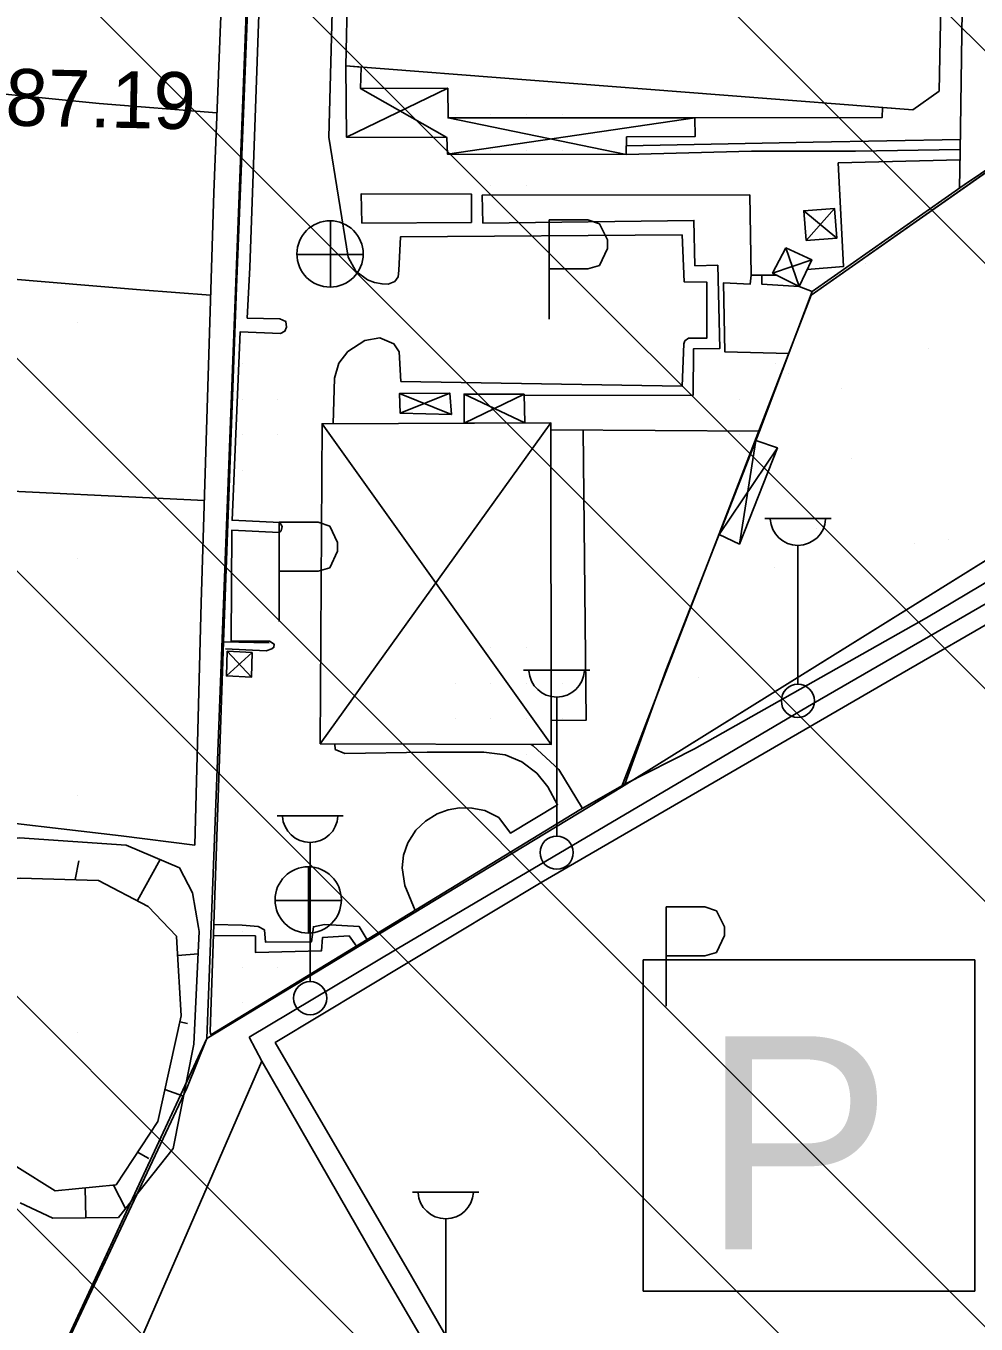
# Model space of a CAD drawing. Extents: x 417995 to 421451, y 4454518 to 4458015.
# Drawn here: x 420558.9 to 420659.3, y 4455864.6 to 4456001.6 of the extents above; entities that cross this region are included whole.
import ezdxf

# ---------------------------------------------------------------- set-up
doc = ezdxf.new("R2010")
doc.units = 0
for name, color, linetype in [('ADAKENARI', 7, 'Continuous'), ('B_Betonzemin', 7, 'Continuous'), ('B_Sundurma', 7, 'Continuous'), ('B_Teras', 7, 'Continuous'), ('B_Ticari', 7, 'Continuous'), ('O_Park_Bahce', 7, 'Continuous'), ('PL_AYA_PARK_DINLENME', 7, 'Continuous'), ('PL_KAMU_HİZMET_ALANI', 7, 'Continuous'), ('PL_T_TURIZM_TA', 7, 'Continuous'), ('PL_TA_K_OTOPARK', 7, 'Continuous'), ('S_Cad_Sok_Lambasi', 7, 'Continuous'), ('S_Otopark', 7, 'Continuous'), ('S_Rogar_Kapagi', 7, 'Continuous'), ('SEMBOL_FAT', 7, 'Continuous'), ('Sev_Sevalti', 7, 'Continuous'), ('Sev_Sevustu', 7, 'Continuous'), ('Sev_Tarama', 7, 'Continuous'), ('Sinir_Cit_bir_taraf', 7, 'Continuous'), ('Sinir_Duvar_tek_tarafa_ait', 7, 'Continuous'), ('Sinir_Ist_Duvari', 7, 'Continuous'), ('Sinir_itirazli_Mulkiyet', 7, 'Continuous'), ('Sinir_Yesil_Cit', 7, 'Continuous'), ('SN_TR_SIVILASMA', 7, 'Continuous'), ('TRFAT_KHA', 7, 'Continuous'), ('TRFAT_PARKALANI', 7, 'Continuous'), ('TRFAT_TURİZM', 7, 'Continuous'), ('Y_Kot_Noktasi', 7, 'Continuous'), ('Yol_Kaldirim_kenari_bordurtasi', 7, 'Continuous'), ('Yol_Sose', 7, 'Continuous')]:
    doc.layers.add(name, color=color, linetype=linetype)

msp = doc.modelspace()

# ---------------------------------------------------------------- linework, layer by layer
at = {"layer": 'ADAKENARI'}
for p, q in [((420584.65, 4456067.45), (420582.08, 4456000.28)), ((420582.08, 4456000.28), (420578.04, 4455894.75)), ((420672.86, 4455995.01), (420641.86, 4455973.2)), ((420641.86, 4455973.2), (420621.81, 4455921.26)), ((420621.81, 4455921.26), (420693.23, 4455965.73)), ((420621.81, 4455921.26), (420578.04, 4455894.75)), ((420550.56, 4455835.6), (420578.04, 4455894.75))]:
    msp.add_line(p, q, dxfattribs=at)
at = {"layer": 'B_Betonzemin'}
msp.add_lwpolyline([(420617.79, 4455958.98), (420618.08, 4455928.33), (420614.38, 4455928.3)], dxfattribs=at)
at = {"layer": 'B_Sundurma'}
for p, q in [((420592.79, 4455989.89), (420603.48, 4455995.06)), ((420594.28, 4455995.02), (420603.38, 4455989.86)), ((420603.46, 4455988.09), (420629.57, 4455991.95)), ((420603.51, 4455991.92), (420622.31, 4455988.08)), ((420641.07, 4455982.13), (420644.56, 4455979.25)), ((420641.33, 4455978.99), (420644.33, 4455982.36)), ((420639.16, 4455978.22), (420640.57, 4455974.12)), ((420641.91, 4455976.96), (420637.78, 4455975.55)), ((420603.86, 4455960.6), (420598.39, 4455962.84)), ((420603.7, 4455962.86), (420598.44, 4455960.76)), ((420605.2, 4455962.78), (420611.6, 4455959.72)), ((420605.2, 4455959.7), (420611.54, 4455962.75)), ((420590.02, 4455925.84), (420614.37, 4455959.73)), ((420590.2, 4455959.64), (420614.38, 4455925.77)), ((420634.28, 4455946.93), (420636.02, 4455957.88)), ((420632.14, 4455947.96), (420638.28, 4455957.09)), ((420582.81, 4455935.48), (420580.11, 4455933.01)), ((420582.77, 4455932.9), (420580.19, 4455935.63))]:
    msp.add_line(p, q, dxfattribs=at)
for points in [[(420592.71, 4455997.41), (420592.79, 4455989.89), (420603.38, 4455989.86), (420603.46, 4455988.09), (420622.31, 4455988.08), (420622.36, 4455989.93), (420629.6, 4455989.96), (420629.57, 4455991.95), (420603.51, 4455991.92), (420603.48, 4455995.06), (420594.28, 4455995.02), (420594.34, 4455997.29)], [(420641.33, 4455978.99), (420641.07, 4455982.13), (420644.33, 4455982.36), (420644.56, 4455979.25)], [(420639.16, 4455978.22), (420641.91, 4455976.96), (420640.57, 4455974.12), (420637.78, 4455975.55)], [(420603.86, 4455960.6), (420603.7, 4455962.86), (420598.39, 4455962.84), (420598.44, 4455960.76)], [(420605.2, 4455959.7), (420605.2, 4455962.78), (420611.54, 4455962.75), (420611.6, 4455959.72)], [(420590.02, 4455925.84), (420590.2, 4455959.64), (420614.37, 4455959.73), (420614.38, 4455925.77)], [(420632.14, 4455947.96), (420634.28, 4455946.93), (420638.28, 4455957.09), (420636.02, 4455957.88)], [(420582.81, 4455935.48), (420582.77, 4455932.9), (420580.11, 4455933.01), (420580.19, 4455935.63)]]:
    msp.add_lwpolyline(points, close=True, dxfattribs=at)
at = {"layer": 'B_Teras'}
msp.add_lwpolyline([(420592.71, 4455997.41), (420592.89, 4456005.5), (420655.59, 4456005.7), (420655.36, 4455994.76), (420652.59, 4455992.79)], close=True, dxfattribs=at)
at = {"layer": 'B_Ticari'}
msp.add_lwpolyline([(420603.51, 4455991.92), (420603.48, 4455995.06), (420594.28, 4455995.02), (420594.34, 4455997.29), (420592.71, 4455997.41), (420592.89, 4456005.5), (420655.59, 4456005.7), (420655.36, 4455994.76), (420652.59, 4455992.79), (420649.37, 4455993.04), (420649.36, 4455991.98)], close=True, dxfattribs=at)
at = {"layer": 'O_Park_Bahce'}
for points in [[(420639.48, 4455967.06), (420632.75, 4455967.23), (420632.58, 4455974.51), (420635.42, 4455974.39), (420635.51, 4455975.32)], [(420636.63, 4455975.32), (420636.63, 4455974.38), (420640.57, 4455974.12), (420641.95, 4455973.61)]]:
    msp.add_lwpolyline(points, dxfattribs=at)
at = {"layer": 'PL_AYA_PARK_DINLENME'}
msp.add_lwpolyline([(420693.23, 4455965.73), (420621.81, 4455921.26), (420641.86, 4455973.2), (420672.86, 4455995.01), (420663.72, 4456014.91), (420665.12, 4456014.82), (420667.87, 4456014.43), (420670.53, 4456013.64), (420673.05, 4456012.46), (420675.36, 4456010.92), (420677.41, 4456009.05), (420679.17, 4456006.9), (420680.58, 4456004.51), (420681.62, 4456001.94)], close=True, dxfattribs=at)
at = {"layer": 'PL_KAMU_HİZMET_ALANI'}
msp.add_lwpolyline([(420584.65, 4456067.45), (420582.08, 4456000.28), (420578.04, 4455894.75), (420575.94, 4455889.49), (420550.56, 4455835.6), (420525.22, 4455781.05), (420516.32, 4455752.85), (420511.56, 4455731.89), (420506.44, 4455709.38), (420499.28, 4455692.79), (420495.57, 4455677.66), (420488.85, 4455650.29), (420482.66, 4455589.65), (420479.31, 4455554.16), (420467.35, 4455501.65), (420461.1, 4455474.22), (420459.55, 4455467.41), (420458.85, 4455454.77), (420457.92, 4455437.99), (420419.68, 4455375.72)], dxfattribs=at)
at = {"layer": 'PL_T_TURIZM_TA'}
msp.add_lwpolyline([(420641.86, 4455973.2), (420621.81, 4455921.26), (420578.04, 4455894.75), (420582.08, 4456000.28), (420584.65, 4456067.45), (420609.47, 4456053.71), (420608.68, 4456034.54), (420609.89, 4456031.03), (420610.86, 4456028.17), (420613.42, 4456024.49), (420615.55, 4456021.97), (420622.76, 4456017.94), (420626.27, 4456017.35), (420663.72, 4456014.91), (420672.86, 4455995.01)], close=True, dxfattribs=at)
at = {"layer": 'PL_TA_K_OTOPARK'}
msp.add_lwpolyline([(420578.04, 4455894.75), (420621.81, 4455921.26), (420693.23, 4455965.73), (420713.63, 4455902.08), (420714.27, 4455899.43), (420714.5, 4455896.71), (420714.32, 4455893.98), (420713.73, 4455891.31), (420712.75, 4455888.76), (420711.4, 4455886.39), (420709.7, 4455884.25), (420707.71, 4455882.38), (420705.46, 4455880.83), (420604.42, 4455822.11), (420593.39, 4455815.7), (420591.4, 4455814.51), (420589.43, 4455813.26), (420587.5, 4455811.97), (420585.61, 4455810.62), (420583.75, 4455809.23), (420581.92, 4455807.78), (420580.13, 4455806.29), (420578.39, 4455804.76), (420550.56, 4455835.6)], close=True, dxfattribs=at)
at = {"layer": 'S_Cad_Sok_Lambasi'}
for p, q in [((420636.95, 4455949.63), (420643.95, 4455949.63)), ((420640.45, 4455932.13), (420640.45, 4455946.8)), ((420611.48, 4455933.61), (420618.48, 4455933.61)), ((420614.98, 4455916.11), (420614.98, 4455930.78)), ((420585.45, 4455918.25), (420592.45, 4455918.25)), ((420588.95, 4455900.75), (420588.95, 4455915.43)), ((420599.76, 4455878.53), (420606.76, 4455878.53)), ((420603.26, 4455861.03), (420603.26, 4455875.7))]:
    msp.add_line(p, q, dxfattribs=at)
for centre in [(420640.45, 4455930.38), (420614.98, 4455914.36), (420588.95, 4455899)]:
    msp.add_circle(centre, 1.75, dxfattribs=at)
for centre in [(420640.45, 4455949.73), (420614.98, 4455933.71), (420588.95, 4455918.36), (420603.26, 4455878.63)]:
    msp.add_arc(centre, 2.93, 183.298, 356.9072, dxfattribs=at)
at = {"layer": 'S_Otopark'}
for points in [[(420614.17, 4455981.18), (420618.27, 4455981.18)], [(420614.17, 4455970.68), (420614.17, 4455981.18)], [(420618.27, 4455981.18), (420619.49, 4455980.76), (420620.33, 4455979.05), (420620.33, 4455978.14), (420619.49, 4455976.35), (420618.27, 4455976)], [(420618.27, 4455976), (420614.17, 4455976)], [(420585.69, 4455949.25), (420589.78, 4455949.25)], [(420585.69, 4455938.75), (420585.69, 4455949.25)], [(420589.78, 4455949.25), (420591.01, 4455948.83), (420591.85, 4455947.11), (420591.85, 4455946.2), (420591.01, 4455944.42), (420589.78, 4455944.07)], [(420589.78, 4455944.07), (420585.69, 4455944.07)], [(420626.53, 4455908.65), (420630.63, 4455908.65)], [(420626.53, 4455898.15), (420626.53, 4455908.65)], [(420630.63, 4455908.65), (420631.85, 4455908.23), (420632.69, 4455906.52), (420632.69, 4455905.61), (420631.85, 4455903.82), (420630.63, 4455903.47)], [(420630.63, 4455903.47), (420626.53, 4455903.47)]]:
    msp.add_lwpolyline(points, dxfattribs=at)
at = {"layer": 'S_Rogar_Kapagi'}
for p, q in [((420591.1, 4455974.05), (420591.1, 4455981.05)), ((420587.53, 4455977.51), (420594.53, 4455977.51)), ((420588.79, 4455905.84), (420588.79, 4455912.84)), ((420585.22, 4455909.3), (420592.22, 4455909.3))]:
    msp.add_line(p, q, dxfattribs=at)
for centre in [(420591.05, 4455977.57), (420588.74, 4455909.37)]:
    msp.add_circle(centre, 3.5, dxfattribs=at)
at = {"layer": 'SEMBOL_FAT'}
for p, q in [((420624.12, 4455903.06), (420624.12, 4455868.06)), ((420624.12, 4455903.06), (420659.12, 4455903.06)), ((420659.12, 4455903.06), (420659.12, 4455868.06)), ((420624.12, 4455868.06), (420659.12, 4455868.06))]:
    msp.add_line(p, q, dxfattribs=at)
at = {"layer": 'Sev_Sevalti'}
for points in [[(420556.38, 4455878.41), (420549.72, 4455878.33), (420545.96, 4455876.33), (420531.83, 4455875.76), (420525.74, 4455878.07), (420524.78, 4455880.25), (420525.09, 4455883.21), (420526.8, 4455887.38), (420533.93, 4455893.76), (420543.84, 4455911.78), (420548.81, 4455914.48), (420558.24, 4455915.92), (420569.53, 4455915.15), (420575.14, 4455912.75), (420576.53, 4455910.11), (420577.16, 4455906.46)], [(420577.16, 4455906.46), (420577.23, 4455906.04), (420576.67, 4455894.14), (420574.49, 4455883.14), (420568.7, 4455875.85), (420561.79, 4455875.76), (420558.32, 4455877.39)]]:
    msp.add_lwpolyline(points, dxfattribs=at)
at = {"layer": 'Sev_Sevustu'}
msp.add_lwpolyline([(420574.88, 4455904.89), (420575.34, 4455897.13), (420572.85, 4455885.96), (420568.45, 4455879.29), (420562.02, 4455878.66), (420557.99, 4455881.18), (420553.06, 4455882.28), (420546.97, 4455882.03), (420541.29, 4455881.66), (420536.63, 4455881.44), (420534.21, 4455882.05), (420533.75, 4455882.83), (420534.48, 4455885.4), (420541.71, 4455895.84), (420547.8, 4455906.66), (420550.17, 4455909.85), (420553.1, 4455911.06), (420558.33, 4455911.68), (420566.6, 4455911.43), (420571.86, 4455908.69), (420574.84, 4455905.54), (420574.88, 4455904.89)], dxfattribs=at)
at = {"layer": 'Sev_Tarama'}
for p, q in [((420564.12, 4455911.51), (420564.52, 4455913.49)), ((420570.72, 4455909.29), (420573.11, 4455913.62)), ((420574.96, 4455903.51), (420577.12, 4455903.67)), ((420575.2, 4455896.51), (420575.98, 4455896.33)), ((420573.61, 4455889.36), (420575.59, 4455888.65)), ((420570.72, 4455882.75), (420571.91, 4455882.06)), ((420568.18, 4455879.27), (420569.46, 4455876.8)), ((420565.18, 4455878.97), (420565.27, 4455875.81))]:
    msp.add_line(p, q, dxfattribs=at)
at = {"layer": 'Sinir_Cit_bir_taraf'}
for points in [[(420657.6, 4455989.66), (420642.05, 4455989.37), (420622.33, 4455988.98)], [(420689.22, 4455960.09), (420654.04, 4455939.14), (420629.52, 4455925.33), (420622.19, 4455921.59)]]:
    msp.add_lwpolyline(points, dxfattribs=at)
at = {"layer": 'Sinir_Duvar_tek_tarafa_ait'}
for points in [[(420581.91, 4455992.4), (420582.69, 4456012.2)], [(420673.43, 4455995.24), (420658.01, 4455984.88), (420641.95, 4455973.61), (420636.4, 4455958.86), (420614.37, 4455959.01)], [(420579.79, 4455936.6), (420581.16, 4455974.04), (420581.91, 4455992.4)], [(420636.4, 4455958.86), (420626.52, 4455933.6)], [(420578.39, 4455895.48), (420579.79, 4455936.6)], [(420579.79, 4455936.6), (420584.62, 4455936.52)], [(420626.52, 4455933.6), (420622.19, 4455921.59), (420617.43, 4455918.89)], [(420617.43, 4455918.89), (420578.47, 4455895.11), (420578.39, 4455895.48)]]:
    msp.add_lwpolyline(points, dxfattribs=at)
at = {"layer": 'Sinir_Ist_Duvari'}
for points in [[(420656.2, 4456015.28), (420657.33, 4456012.92), (420657.66, 4456011.52), (420657.78, 4456003.26), (420657.59, 4455988.38)], [(420657.59, 4455988.38), (420657.52, 4455984.54)]]:
    msp.add_lwpolyline(points, dxfattribs=at)
at = {"layer": 'Sinir_itirazli_Mulkiyet'}
for points in [[(420578.77, 4455984.06), (420579.48, 4456001.81), (420580.51, 4456024.77), (420581.95, 4456052.8), (420582.81, 4456066.91)], [(420579.11, 4455992.48), (420566.68, 4455993.44), (420535.81, 4455996.51), (420516.98, 4455998.72)], [(420578.77, 4455984.06), (420577.45, 4455940.72), (420576.76, 4455915.15), (420568.98, 4455916.13), (420551.45, 4455918.16), (420525.02, 4455920.72), (420510.5, 4455922.59)], [(420512.55, 4455980.67), (420517.36, 4455979.74), (420542.08, 4455976.19), (420571.03, 4455973.79), (420578.44, 4455973.23)], [(420577.78, 4455951.54), (420551.6, 4455952.81), (420518.7, 4455955), (420511.06, 4455955.35)]]:
    msp.add_lwpolyline(points, dxfattribs=at)
at = {"layer": 'Sinir_Yesil_Cit'}
for points in [[(420605.99, 4455980.88), (420594.4, 4455980.81)], [(420611.55, 4455962.61), (420629.39, 4455962.66), (420629.43, 4455967.56), (420632.22, 4455967.6), (420631.99, 4455976.37), (420629.57, 4455976.32), (420629.46, 4455981.1), (420607.19, 4455980.8)]]:
    msp.add_lwpolyline(points, dxfattribs=at)
at = {"layer": 'SN_TR_SIVILASMA'}
for p, q in [((421270.47, 4455388.74), (420206.08, 4456453.13)), ((421270.24, 4455366.53), (420198.6, 4456438.16)), ((421269.77, 4455322.09), (420183.63, 4456408.23)), ((421269.54, 4455299.87), (420176.15, 4456393.26)), ((421269.08, 4455255.43), (420161.18, 4456363.33)), ((421268.85, 4455233.21), (420151.38, 4456350.68)), ((421268.38, 4455188.77), (420123.47, 4456333.68)), ((421268.15, 4455166.56), (420116.87, 4456317.84))]:
    msp.add_line(p, q, dxfattribs=at)
at = {"layer": 'TRFAT_KHA'}
for p, q in [((420564.37, 4455995.38), (420564.37, 4455995.38)), ((420564.37, 4455970.38), (420564.37, 4455970.38)), ((420564.37, 4455945.38), (420564.37, 4455945.38)), ((420564.37, 4455920.38), (420564.37, 4455920.38)), ((420564.37, 4455895.38), (420564.37, 4455895.38)), ((420564.37, 4455870.38), (420564.37, 4455870.38))]:
    msp.add_line(p, q, dxfattribs=at)
at = {"layer": 'TRFAT_PARKALANI'}
for p, q in [((420647.6, 4455976.58), (420647.6, 4455976.58)), ((420654.26, 4455967.6), (420654.26, 4455967.6)), ((420639.48, 4455964.99), (420639.48, 4455964.99)), ((420645.06, 4455963.35), (420645.06, 4455963.35)), ((420646.14, 4455956.01), (420646.14, 4455956.01)), ((420642.45, 4455948.58), (420642.45, 4455948.58)), ((420652.81, 4455947.03), (420652.81, 4455947.03)), ((420656.36, 4455947.46), (420656.36, 4455947.46)), ((420638.03, 4455944.43), (420638.03, 4455944.43)), ((420629.92, 4455932.84), (420629.92, 4455932.84))]:
    msp.add_line(p, q, dxfattribs=at)
at = {"layer": 'TRFAT_TURİZM'}
for p, q in [((420608.04, 4455996), (420608.04, 4455996)), ((420611.79, 4455996), (420611.79, 4455996)), ((420604.29, 4455992.25), (420604.29, 4455992.25)), ((420608.04, 4455992.25), (420608.04, 4455992.25)), ((420611.79, 4455992.25), (420611.79, 4455992.25)), ((420615.54, 4455992.25), (420615.54, 4455992.25)), ((420604.29, 4455988.5), (420604.29, 4455988.5)), ((420608.04, 4455988.5), (420608.04, 4455988.5)), ((420611.79, 4455988.5), (420611.79, 4455988.5)), ((420615.54, 4455988.5), (420615.54, 4455988.5)), ((420608.04, 4455984.75), (420608.04, 4455984.75)), ((420611.79, 4455984.75), (420611.79, 4455984.75)), ((420581.79, 4455966), (420581.79, 4455966)), ((420638.04, 4455966), (420638.04, 4455966)), ((420581.79, 4455962.25), (420581.79, 4455962.25)), ((420585.54, 4455962.25), (420585.54, 4455962.25)), ((420634.29, 4455962.25), (420634.29, 4455962.25)), ((420581.79, 4455958.5), (420581.79, 4455958.5)), ((420585.54, 4455958.5), (420585.54, 4455958.5)), ((420634.29, 4455958.5), (420634.29, 4455958.5)), ((420581.79, 4455954.75), (420581.79, 4455954.75)), ((420608.04, 4455936), (420608.04, 4455936)), ((420611.79, 4455936), (420611.79, 4455936)), ((420604.29, 4455932.25), (420604.29, 4455932.25)), ((420608.04, 4455932.25), (420608.04, 4455932.25)), ((420611.79, 4455932.25), (420611.79, 4455932.25)), ((420615.54, 4455932.25), (420615.54, 4455932.25)), ((420604.29, 4455928.5), (420604.29, 4455928.5)), ((420608.04, 4455928.5), (420608.04, 4455928.5)), ((420611.79, 4455928.5), (420611.79, 4455928.5)), ((420615.54, 4455928.5), (420615.54, 4455928.5)), ((420608.04, 4455924.75), (420608.04, 4455924.75)), ((420611.79, 4455924.75), (420611.79, 4455924.75)), ((420581.79, 4455906), (420581.79, 4455906)), ((420581.79, 4455902.25), (420581.79, 4455902.25)), ((420585.54, 4455902.25), (420585.54, 4455902.25)), ((420581.79, 4455898.5), (420581.79, 4455898.5))]:
    msp.add_line(p, q, dxfattribs=at)
at = {"layer": 'Yol_Kaldirim_kenari_bordurtasi'}
for points in [[(420657.59, 4455988.6), (420646.52, 4455988.41), (420635.54, 4455988.4), (420622.31, 4455988.08)], [(420657.57, 4455987.52), (420644.7, 4455987.17), (420645.25, 4455976.23), (420641.43, 4455975.94)], [(420594.4, 4455980.81), (420594.34, 4455983.93), (420605.97, 4455983.88), (420605.99, 4455980.88)], [(420607.19, 4455980.8), (420607.12, 4455983.78), (420635.37, 4455983.79), (420635.51, 4455975.32), (420638.26, 4455975.31)], [(420714.59, 4455887.89), (420697.08, 4455917.76), (420677.93, 4455950.85), (420642.07, 4455930.1), (420598.13, 4455904.22), (420582.52, 4455894.87)], [(420617.69, 4455919.03), (420615.21, 4455923.12), (420612.5, 4455925.63), (420612.27, 4455925.78)], [(420593.85, 4455904.49), (420593.05, 4455905.56), (420590.24, 4455905.39), (420590.16, 4455904.01), (420583.17, 4455903.82), (420583.16, 4455905.57), (420578.73, 4455905.6)], [(420582.52, 4455894.87), (420583.83, 4455892.33)]]:
    msp.add_lwpolyline(points, dxfattribs=at)
at = {"layer": 'Yol_Sose'}
for points in [[(420582.57, 4455976.15), (420583.73, 4456008.78)], [(420591.33, 4456005.75), (420590.93, 4455989.89), (420592.97, 4455977.24)], [(420592.97, 4455977.24), (420593.76, 4455975.74), (420595.01, 4455974.83), (420595.74, 4455974.55), (420596.55, 4455974.4), (420597.2, 4455974.38), (420597.88, 4455974.65), (420598.23, 4455975.16), (420598.31, 4455975.81), (420598.47, 4455979.36), (420628.22, 4455979.57), (420628.43, 4455974.63), (420630.82, 4455974.59), (420630.82, 4455968.67), (420628.9, 4455968.69), (420628.52, 4455968.39), (420628.39, 4455968.07), (420628.22, 4455963.61), (420598.53, 4455964.11), (420598.36, 4455967.22), (420597.79, 4455968.09), (420596.31, 4455968.72), (420594.71, 4455968.43), (420592.94, 4455967.27), (420591.96, 4455966.03), (420591.52, 4455964.44), (420591.38, 4455959.64)], [(420582.57, 4455976.15), (420582.31, 4455970.79), (420585.75, 4455970.72), (420586.37, 4455970.44), (420586.44, 4455969.84), (420586.27, 4455969.4), (420585.82, 4455969.16), (420581.56, 4455969.36), (420580.71, 4455949.46), (420585.73, 4455949.21), (420585.99, 4455948.78), (420585.89, 4455948.34), (420585.66, 4455948.17), (420580.69, 4455948.42), (420580.6, 4455936.69), (420584.65, 4455936.69), (420585.13, 4455936.38), (420585.12, 4455936.04), (420584.91, 4455935.89), (420584.32, 4455935.68), (420580.01, 4455935.89)], [(420695.05, 4455876.18), (420713.1, 4455887.06), (420687.66, 4455930.97), (420677.4, 4455948.31), (420649.89, 4455932.39), (420613.33, 4455911.21), (420585.27, 4455894.31), (420599.67, 4455869.56), (420620.98, 4455832.6), (420634.21, 4455840.32)], [(420591.55, 4455925.84), (420591.6, 4455925.25), (420592.61, 4455924.83), (420601.32, 4455924.95), (420607.28, 4455924.97), (420609.55, 4455924.7), (420611.3, 4455923.93), (420612.89, 4455922.75), (420614.05, 4455921.29), (420615.07, 4455919.41), (420610.09, 4455916.43), (420608.88, 4455918.06), (420607.4, 4455918.8), (420606.03, 4455919.06), (420604.72, 4455919.08), (420603.51, 4455918.88), (420602.36, 4455918.45), (420601.11, 4455917.69), (420600.12, 4455916.73), (420599.26, 4455915.38), (420598.81, 4455914.11), (420598.66, 4455912.75), (420598.94, 4455910.9)], [(420598.94, 4455910.9), (420600.02, 4455908.26)], [(420594.96, 4455905.17), (420594.13, 4455906.55), (420590.46, 4455906.77), (420589.3, 4455906.53), (420589.09, 4455904.96), (420584.22, 4455904.92), (420584.14, 4455906.2), (420583.47, 4455906.57), (420581.76, 4455906.72), (420578.77, 4455906.77)], [(420619.25, 4455831.32), (420606.69, 4455852.93), (420595.97, 4455871.26), (420583.83, 4455892.33), (420569.47, 4455859.34), (420555.83, 4455828.67), (420547.53, 4455810.61)]]:
    msp.add_lwpolyline(points, dxfattribs=at)

# ---------------------------------------------------------------- texts
at = {"layer": 'SEMBOL_FAT'}
msp.add_text('P', height=22.5, dxfattribs=at).set_placement((420630.32, 4455872.48))
at = {"layer": 'Y_Kot_Noktasi'}
msp.add_text('87.19', height=6, rotation=358.8289, dxfattribs=at).set_placement((420556.73, 4455991.13))

doc.saveas('drawing.dxf')
